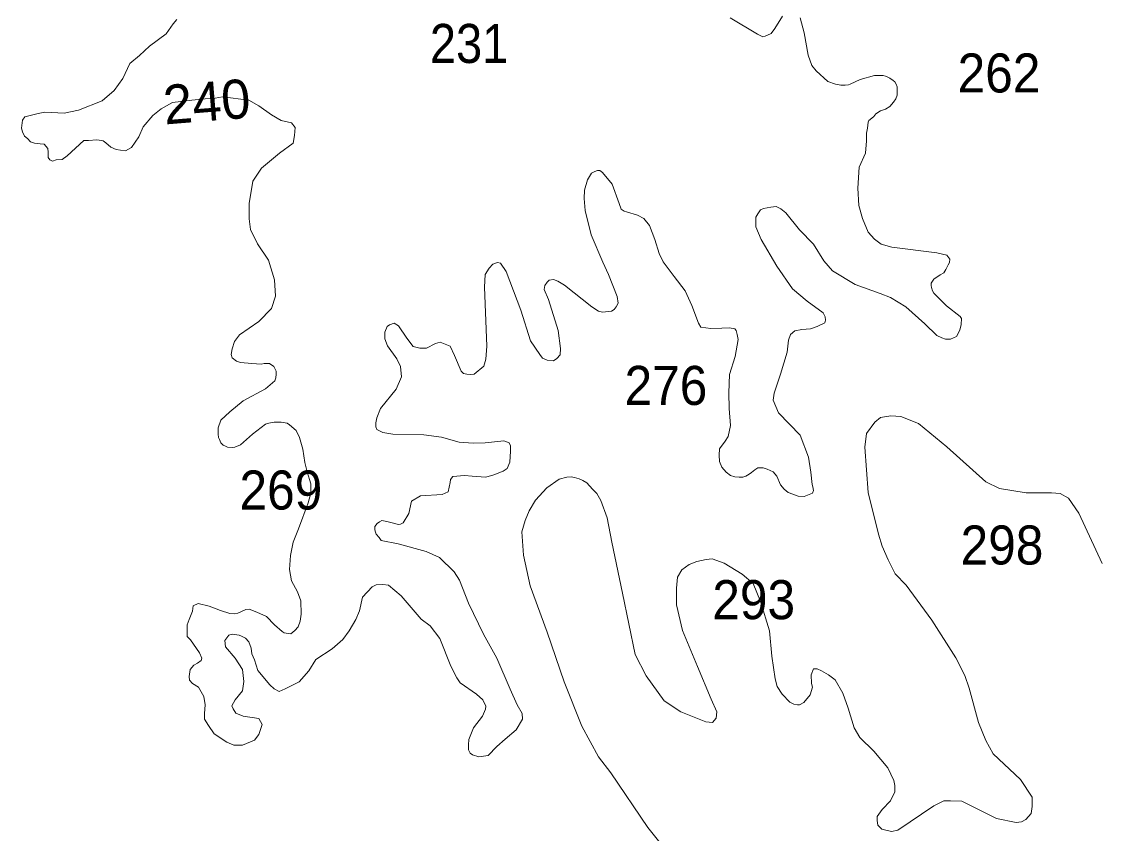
# Model space of a CAD drawing. Extents: x 445.4 to 500, y 8728.7 to 8784.
# Drawn here: x 479.664 to 484.088, y 8776.427 to 8779.753 of the extents above; entities that cross this region are included whole.
import ezdxf
from ezdxf.enums import TextEntityAlignment as Align

# ---------------------------------------------------------------- set-up
doc = ezdxf.new("R2010")
doc.units = 0
doc.header["$LTSCALE"] = 0.064
doc.layers.add('2', color=7, linetype='Continuous', lineweight=13)
doc.layers.add('21', color=7, linetype='Continuous')
doc.layers.add('61', color=7, linetype='Continuous')

msp = doc.modelspace()

# ---------------------------------------------------------------- linework, layer by layer
at = {"layer": '2'}
for points in [[(482.7819, 8779.7756), (482.75, 8779.7246), (482.7351, 8779.7044), (482.7202, 8779.698), (482.7106, 8779.6927), (482.701, 8779.6905), (482.6787, 8779.7012), (482.5668, 8779.7684)], [(483.4008, 8778.6401), (483.3963, 8778.6505), (483.3918, 8778.6639), (483.3903, 8778.6714), (483.3903, 8778.6818), (483.3903, 8778.6818), (483.4008, 8778.6982), (483.4276, 8778.7161), (483.4426, 8778.7236), (483.45, 8778.737), (483.4605, 8778.7564), (483.465, 8778.7668), (483.4665, 8778.7802), (483.4665, 8778.7802), (483.4545, 8778.7966), (483.4142, 8778.8056), (483.2291, 8778.8294), (483.185, 8778.8419), (483.1581, 8778.8613), (483.1328, 8778.8911), (483.1089, 8778.9463), (483.0939, 8779), (483.0895, 8779.0701), (483.0954, 8779.1566), (483.1209, 8779.2141), (483.1254, 8779.2648), (483.1254, 8779.2961), (483.1299, 8779.317), (483.1325, 8779.3411), (483.1357, 8779.3485), (483.1474, 8779.357), (483.1559, 8779.3644), (483.1633, 8779.3751), (483.1633, 8779.3751), (483.1825, 8779.3868), (483.2038, 8779.3942), (483.2208, 8779.4059), (483.2368, 8779.4229), (483.2463, 8779.4367), (483.2517, 8779.4516), (483.2517, 8779.4665), (483.2506, 8779.4856), (483.2474, 8779.4973), (483.241, 8779.5058), (483.2346, 8779.5111), (483.2208, 8779.5207), (483.2134, 8779.526), (483.2038, 8779.5292), (483.1942, 8779.5324), (483.1793, 8779.5324), (483.158, 8779.5324), (483.158, 8779.5324), (483.0995, 8779.5164), (483.0591, 8779.4973), (483.0516, 8779.4941), (483.0378, 8779.4931), (483.0197, 8779.4931), (482.9984, 8779.4973), (482.9665, 8779.5079), (482.9197, 8779.5515), (482.9011, 8779.5726), (482.8872, 8779.6161), (482.8702, 8779.7075), (482.8542, 8779.7681)], [(480.3001, 8779.7622), (480.2847, 8779.7438), (480.2568, 8779.7028), (480.189, 8779.652), (480.1474, 8779.6135), (480.1073, 8779.5812), (480.0796, 8779.5196), (480.0441, 8779.4703), (479.9948, 8779.4288), (479.8977, 8779.3903), (479.8385, 8779.3785), (479.7599, 8779.3816), (479.7322, 8779.377), (479.6783, 8779.3631), (479.6675, 8779.3493), (479.6644, 8779.317), (479.6675, 8779.3016), (479.6767, 8779.2831), (479.6891, 8779.2739), (479.7014, 8779.26), (479.7168, 8779.2554), (479.7291, 8779.2539), (479.7399, 8779.2523), (479.7569, 8779.2508), (479.7569, 8779.2508), (479.7723, 8779.2338), (479.7738, 8779.2185), (479.7738, 8779.2061), (479.7738, 8779.1969), (479.7738, 8779.1969), (479.78, 8779.1861), (479.7908, 8779.1815), (479.8062, 8779.1861), (479.8308, 8779.1877), (479.8509, 8779.2031), (479.9187, 8779.2662), (479.9387, 8779.2662), (479.9726, 8779.2693), (479.9819, 8779.2677), (479.9988, 8779.2646), (480.0096, 8779.2569), (480.0296, 8779.2385), (480.0512, 8779.2292), (480.0697, 8779.2262), (480.0897, 8779.2231), (480.114, 8779.2374), (480.1448, 8779.2805), (480.1618, 8779.3221), (480.2019, 8779.3683), (480.2358, 8779.396), (480.282, 8779.4221), (480.3621, 8779.4314), (480.4161, 8779.436), (480.4577, 8779.4391), (480.487, 8779.4452), (480.5952, 8779.4308), (480.6365, 8779.4082), (480.6881, 8779.3711), (480.7273, 8779.3484), (480.7706, 8779.3381), (480.7851, 8779.3195), (480.783, 8779.2866), (480.7768, 8779.2556), (480.7211, 8779.2144), (480.6468, 8779.1526), (480.6117, 8779.099), (480.5973, 8779.0083), (480.5973, 8778.9444), (480.6016, 8778.902), (480.6305, 8778.8422), (480.6759, 8778.7762), (480.7007, 8778.6958), (480.7048, 8778.6278), (480.6883, 8778.5784), (480.6367, 8778.5248), (480.5576, 8778.4698), (480.5369, 8778.443), (480.5266, 8778.4121), (480.5225, 8778.3894), (480.5266, 8778.375), (480.5452, 8778.3626), (480.5617, 8778.3564), (480.6071, 8778.3523), (480.6463, 8778.3503), (480.6587, 8778.3523), (480.6793, 8778.3523), (480.6972, 8778.3407)], [(481.6671, 8778.0155), (481.6616, 8778.0279), (481.6395, 8778.0362), (481.5634, 8778.0279), (481.5136, 8778.0265), (481.4569, 8778.0307), (481.385, 8778.05), (481.3127, 8778.0607), (481.1854, 8778.0635), (481.1439, 8778.0704), (481.119, 8778.0814), (481.1162, 8778.0925), (481.1149, 8778.1091), (481.119, 8778.1298), (481.1342, 8778.1685), (481.1992, 8778.2472), (481.22, 8778.2983), (481.2172, 8778.3398), (481.202, 8778.3716), (481.1633, 8778.4254), (481.1524, 8778.4539), (481.1524, 8778.4802), (481.1621, 8778.5037), (481.1718, 8778.5106), (481.1718, 8778.5106), (481.1912, 8778.5175), (481.2077, 8778.5064), (481.2423, 8778.4567), (481.2686, 8778.4221), (481.2963, 8778.4152), (481.3225, 8778.4152), (481.3599, 8778.4346), (481.3793, 8778.4401), (481.4, 8778.4318), (481.4194, 8778.4235), (481.4374, 8778.3848), (481.465, 8778.3213), (481.4747, 8778.3116), (481.4885, 8778.3089), (481.5024, 8778.3075), (481.519, 8778.3089), (481.5577, 8778.342), (481.566, 8778.3696), (481.5701, 8778.4235), (481.5605, 8778.6653), (481.564, 8778.7164), (481.5792, 8778.7427), (481.5944, 8778.7593), (481.6138, 8778.7662), (481.6262, 8778.7634), (481.6498, 8778.7289), (481.7092, 8778.5714), (481.7493, 8778.4456), (481.7867, 8778.389), (481.7978, 8778.3738), (481.8171, 8778.3655), (481.8434, 8778.3628), (481.8572, 8778.3724), (481.8711, 8778.3876), (481.8724, 8778.4139), (481.8628, 8778.4871), (481.8226, 8778.6142), (481.8047, 8778.6556), (481.8074, 8778.6722), (481.8171, 8778.686), (481.8254, 8778.6943), (481.8434, 8778.6971), (481.8614, 8778.6902), (481.889, 8778.6736), (481.9997, 8778.5852), (482.0274, 8778.5672), (482.044, 8778.5631), (482.0813, 8778.5672), (482.0924, 8778.5741), (482.1007, 8778.5852), (482.1076, 8778.599), (482.1048, 8778.6266), (482.0688, 8778.7164), (482.0453, 8778.7676), (481.997, 8778.879), (481.9735, 8778.9798), (481.9693, 8779.0282), (481.9707, 8779.0627), (481.9832, 8779.1042), (481.9984, 8779.1318), (482.0122, 8779.1387), (482.0233, 8779.1429), (482.033, 8779.1429), (482.044, 8779.1346), (482.0841, 8779.0876), (482.1118, 8779.0075), (482.1201, 8778.984), (482.1326, 8778.9771), (482.1422, 8778.9743), (482.1879, 8778.9605), (482.2128, 8778.9467), (482.2363, 8778.9177), (482.2584, 8778.861), (482.2764, 8778.803), (482.293, 8778.7685), (482.3373, 8778.709)], [(482.3373, 8778.709), (482.3822, 8778.65), (482.4098, 8778.5906), (482.4375, 8778.5173), (482.4472, 8778.5008), (482.4873, 8778.4952), (482.5329, 8778.4966), (482.5647, 8778.498), (482.5855, 8778.4939), (482.591, 8778.487), (482.5952, 8778.4718), (482.5993, 8778.451), (482.5869, 8778.3806), (482.5648, 8778.308), (482.562, 8778.232), (482.5634, 8778.1684), (482.5689, 8778.098), (482.5592, 8778.0538), (482.5468, 8778.0344), (482.523, 8778.003), (482.5213, 8777.977), (482.5235, 8777.9516), (482.5331, 8777.9273), (482.5501, 8777.9076), (482.5681, 8777.8934), (482.5868, 8777.8884), (482.604, 8777.8866), (482.6193, 8777.8871), (482.6314, 8777.8915), (482.6449, 8777.8991), (482.6544, 8777.9058), (482.6676, 8777.9168), (482.6797, 8777.9244), (482.6939, 8777.9255), (482.7016, 8777.9244), (482.718, 8777.92), (482.7433, 8777.9091), (482.7586, 8777.8915), (482.7731, 8777.855), (482.7883, 8777.8377), (482.8053, 8777.824), (482.8234, 8777.8169), (482.8453, 8777.8092), (482.8705, 8777.807), (482.9046, 8777.8211), (482.908, 8777.8319), (482.9051, 8777.8465), (482.9031, 8777.8561), (482.898, 8777.9074), (482.8877, 8777.9689), (482.8544, 8778.0585), (482.7646, 8778.1508), (482.7429, 8778.2019), (482.7474, 8778.2303), (482.7728, 8778.3093), (482.8012, 8778.3988), (482.8056, 8778.448), (482.8146, 8778.4718), (482.8325, 8778.4868), (482.8609, 8778.4912), (482.8967, 8778.4942), (482.9236, 8778.5046), (482.9549, 8778.5196), (482.9579, 8778.53), (482.9564, 8778.5434), (482.9475, 8778.5598), (482.8818, 8778.6075), (482.8218, 8778.6577), (482.7576, 8778.7516), (482.6934, 8778.8605), (482.6725, 8778.9127), (482.6725, 8778.9306), (482.6725, 8778.941), (482.6725, 8778.9514), (482.68, 8778.9649), (482.6919, 8778.9813), (482.7039, 8778.9872), (482.7337, 8778.9932), (482.755, 8778.9951), (482.7744, 8778.9861), (482.7953, 8778.9697), (482.8505, 8778.8996), (482.9088, 8778.8415), (482.9506, 8778.7729), (482.9864, 8778.7326), (483.0789, 8778.676), (483.1819, 8778.6387), (483.2245, 8778.6226), (483.2872, 8778.5839), (483.3649, 8778.5153), (483.4141, 8778.4675), (483.4335, 8778.4571), (483.4485, 8778.4526), (483.4694, 8778.4526), (483.4947, 8778.4631), (483.5082, 8778.4884), (483.5127, 8778.5123), (483.5141, 8778.5361), (483.5097, 8778.5451), (483.4529, 8778.5883), (483.4008, 8778.6401)], [(480.6972, 8778.3407), (480.7076, 8778.321), (480.7076, 8778.3083), (480.7065, 8778.2932), (480.7018, 8778.2816), (480.6636, 8778.2481), (480.5721, 8778.1995), (480.5176, 8778.1543), (480.4805, 8778.1196), (480.4701, 8778.0895), (480.4701, 8778.0803), (480.4701, 8778.0629), (480.4713, 8778.049), (480.4747, 8778.0409), (480.4805, 8778.027), (480.4898, 8778.0178), (480.4991, 8778.0131), (480.5072, 8778.0097), (480.528, 8778.0085), (480.5385, 8778.0097), (480.5616, 8778.0189), (480.6103, 8778.0629), (480.6636, 8778.1034), (480.6775, 8778.108), (480.6995, 8778.1115), (480.7088, 8778.1115), (480.7273, 8778.1115), (480.7517, 8778.108), (480.7621, 8778.1011), (480.7887, 8778.0779), (480.8026, 8778.049), (480.8171, 8778.0019), (480.824, 8777.9475), (480.8345, 8777.9081), (480.8495, 8777.8595), (480.8495, 8777.8213), (480.8379, 8777.782), (480.7985, 8777.6755), (480.7764, 8777.6202), (480.7659, 8777.5658), (480.7625, 8777.508), (480.7694, 8777.4617), (480.7949, 8777.4165), (480.8088, 8777.3807), (480.8097, 8777.3257), (480.8062, 8777.2968), (480.797, 8777.2736), (480.7831, 8777.2586), (480.7668, 8777.2447), (480.7564, 8777.2458), (480.7402, 8777.2493), (480.7321, 8777.2551), (480.7008, 8777.2817), (480.6672, 8777.3164), (480.6278, 8777.3338), (480.5965, 8777.3454), (480.5826, 8777.3442), (480.5502, 8777.3303), (480.5374, 8777.3269), (480.5374, 8777.3269), (480.5177, 8777.328), (480.4795, 8777.3407), (480.4331, 8777.3581), (480.3871, 8777.3688), (480.3678, 8777.3591), (480.364, 8777.338), (480.3505, 8777.3033), (480.3428, 8777.2822), (480.3428, 8777.234), (480.3563, 8777.2206), (480.3929, 8777.1667), (480.4025, 8777.1455), (480.4006, 8777.1359), (480.3852, 8777.1243), (480.3698, 8777.1166), (480.3544, 8777.0993), (480.3505, 8777.0704), (480.3524, 8777.055), (480.364, 8777.0416), (480.389, 8777.0262), (480.4116, 8776.9879), (480.4168, 8776.9543), (480.4142, 8776.9181), (480.4142, 8776.8948), (480.4297, 8776.8689), (480.453, 8776.8353), (480.5048, 8776.8017), (480.5333, 8776.7888), (480.5695, 8776.7888), (480.6187, 8776.8095), (480.6368, 8776.8327), (480.6498, 8776.8741), (480.6366, 8776.8982), (480.5725, 8776.9071), (480.5423, 8776.9195), (480.5316, 8776.9373), (480.5263, 8776.9497), (480.5387, 8776.9746), (480.569, 8777.0119), (480.5743, 8777.0492), (480.569, 8777.099)], [(484.0911, 8777.533), (483.9951, 8777.7392), (483.953, 8777.8008), (483.9194, 8777.8204), (483.883, 8777.8232), (483.7792, 8777.8232), (483.6699, 8777.84), (483.6138, 8777.868), (483.454, 8778.0108), (483.3391, 8778.1061), (483.2668, 8778.1348), (483.2251, 8778.1382), (483.1833, 8778.1313), (483.159, 8778.1122), (483.1259, 8778.0653), (483.1189, 8778.0097), (483.1329, 8777.8237), (483.1746, 8777.6534), (483.1892, 8777.6046), (483.2145, 8777.5477), (483.2429, 8777.4909), (483.2879, 8777.4448), (483.3933, 8777.3009), (483.4917, 8777.1465), (483.5279, 8777.0745), (483.5465, 8777.0227), (483.5839, 8776.882), (483.6149, 8776.8075), (483.644, 8776.7536), (483.7559, 8776.6481), (483.8035, 8776.5756), (483.8035, 8776.5383), (483.7994, 8776.5094), (483.7787, 8776.4845), (483.76, 8776.4742), (483.7393, 8776.4721), (483.6585, 8776.4887), (483.5155, 8776.5591), (483.4699, 8776.5611), (483.4429, 8776.5611), (483.4015, 8776.5404), (483.2543, 8776.4411), (483.2274, 8776.4348), (483.188, 8776.4452), (483.1714, 8776.4618), (483.1694, 8776.4804), (483.1694, 8776.4969), (483.1901, 8776.5259), (483.2232, 8776.5611), (483.2419, 8776.5984), (483.2419, 8776.6232), (483.2378, 8776.6439), (483.2129, 8776.6957), (483.1549, 8776.764), (483.0979, 8776.8206), (483.0751, 8776.86), (483.0502, 8776.9407), (483.0282, 8777.0018), (482.997, 8777.0562), (482.9698, 8777.0769), (482.9413, 8777.0938), (482.9231, 8777.1015), (482.9089, 8777.1015), (482.9089, 8777.1015), (482.8985, 8777.0769), (482.8998, 8777.042), (482.9037, 8777.0264), (482.8946, 8776.9953), (482.8687, 8776.9643), (482.8505, 8776.9539), (482.8428, 8776.9539), (482.8285, 8776.9565), (482.8116, 8776.9655), (482.7805, 8776.9979), (482.7598, 8777.029), (482.752, 8777.0601), (482.7377, 8777.1533), (482.7286, 8777.257), (482.6919, 8777.377)], [(480.569, 8777.099), (480.5387, 8777.1452), (480.4996, 8777.1914), (480.4963, 8777.2171), (480.5133, 8777.2398), (480.5276, 8777.2434), (480.5556, 8777.239), (480.5659, 8777.236), (480.5822, 8777.2271), (480.5947, 8777.2123), (480.605, 8777.1857), (480.608, 8777.1635), (480.6191, 8777.1383), (480.6316, 8777.0947), (480.6818, 8777.0355), (480.6991, 8777.0193), (480.7201, 8777.0088), (480.7438, 8777.0193), (480.8017, 8777.0482), (480.8412, 8777.0929), (480.8702, 8777.1403), (480.9371, 8777.1831), (480.9807, 8777.2212), (481.0066, 8777.2566), (481.0339, 8777.3043), (481.0489, 8777.3397), (481.0612, 8777.3956), (481.1007, 8777.4378), (481.1171, 8777.446), (481.1444, 8777.4473), (481.1675, 8777.4446), (481.2194, 8777.401), (481.3012, 8777.3057), (481.338, 8777.2771), (481.3776, 8777.2253), (481.4226, 8777.1122), (481.4468, 8777.0651), (481.4605, 8777.0446), (481.5273, 8776.9983), (481.5532, 8776.9752), (481.5655, 8776.9493), (481.5641, 8776.937), (481.5518, 8776.9071), (481.515, 8776.8594), (481.4959, 8776.8117), (481.4946, 8776.7899), (481.4946, 8776.7695), (481.5014, 8776.7559), (481.5109, 8776.749), (481.537, 8776.7415), (481.5752, 8776.7469), (481.6107, 8776.7837), (481.645, 8776.8132), (481.69, 8776.8514), (481.7159, 8776.895), (481.7145, 8776.9181), (481.694, 8776.9535), (481.6654, 8777.0189), (481.6109, 8777.1456), (481.5572, 8777.2434), (481.4958, 8777.37), (481.4576, 8777.4654), (481.4358, 8777.4994), (481.3758, 8777.558), (481.3212, 8777.5825), (481.2072, 8777.6136), (481.1377, 8777.6272), (481.1295, 8777.6395), (481.1172, 8777.6531), (481.1145, 8777.6613), (481.1118, 8777.6708), (481.1118, 8777.6776), (481.1118, 8777.6844), (481.1118, 8777.6844), (481.1213, 8777.6967), (481.1309, 8777.7035), (481.1404, 8777.709), (481.1404, 8777.709), (481.1609, 8777.7049), (481.1936, 8777.6967), (481.2072, 8777.6926), (481.2168, 8777.694), (481.2277, 8777.6994), (481.2509, 8777.7376), (481.2618, 8777.788), (481.2979, 8777.8104), (481.3879, 8777.8159), (481.4125, 8777.8268), (481.4195, 8777.8649), (481.4209, 8777.8773), (481.4306, 8777.8898), (481.479, 8777.8939), (481.5108, 8777.8911), (481.5661, 8777.887), (481.5993, 8777.8967), (481.6367, 8777.9119), (481.6533, 8777.9229), (481.6643, 8777.9478), (481.6671, 8777.9934), (481.6671, 8778.0155)], [(482.6919, 8777.377), (482.6608, 8777.4508), (482.6167, 8777.4897), (482.5428, 8777.535), (482.4935, 8777.5519), (482.4689, 8777.5493), (482.43, 8777.5415), (482.3988, 8777.5286), (482.369, 8777.5065), (482.3509, 8777.4767), (482.347, 8777.4314), (482.347, 8777.3641), (482.3721, 8777.258), (482.4333, 8777.1112), (482.4897, 8776.9774), (482.5118, 8776.926), (482.5093, 8776.8991), (482.4946, 8776.8819), (482.4677, 8776.8844), (482.3648, 8776.926), (482.2961, 8776.9701), (482.2226, 8777.0729), (482.1775, 8777.16), (482.126, 8777.4121), (482.0817, 8777.621), (482.0629, 8777.7196), (482.0376, 8777.7906), (482.0213, 8777.8205), (482.0026, 8777.838), (481.98, 8777.863), (481.9638, 8777.873), (481.9488, 8777.8805), (481.93, 8777.8855), (481.9163, 8777.888), (481.8975, 8777.8867), (481.8663, 8777.878), (481.8162, 8777.843), (481.77, 8777.7931), (481.7437, 8777.7493), (481.7272, 8777.7097), (481.7135, 8777.6635), (481.721, 8777.5673), (481.7472, 8777.4412), (481.8175, 8777.2517), (481.8875, 8777.0481), (481.959, 8776.8661), (482.0278, 8776.7412), (482.0778, 8776.675), (482.2295, 8776.4517), (482.3507, 8776.3006)]]:
    msp.add_lwpolyline(points, dxfattribs=at)

# ---------------------------------------------------------------- texts
at = {"layer": '21'}
for s, width, p in [('231', 0.9, (481.3369, 8779.5835)), ('262', 0.95, (483.4987, 8779.4626)), ('276', 0.95, (482.1344, 8778.1826)), ('269', 0.95, (480.5569, 8777.7541)), ('298', 0.95, (483.511, 8777.5289)), ('293', 0.95, (482.4939, 8777.305))]:
    msp.add_text(s, height=0.16, dxfattribs=dict(at, width=width)).set_placement(p)
at = {"layer": '61'}
msp.add_text('240', height=0.16, rotation=4.604, dxfattribs=at).set_placement((480.4293, 8779.3458), align=Align.CENTER)

doc.saveas('drawing.dxf')
